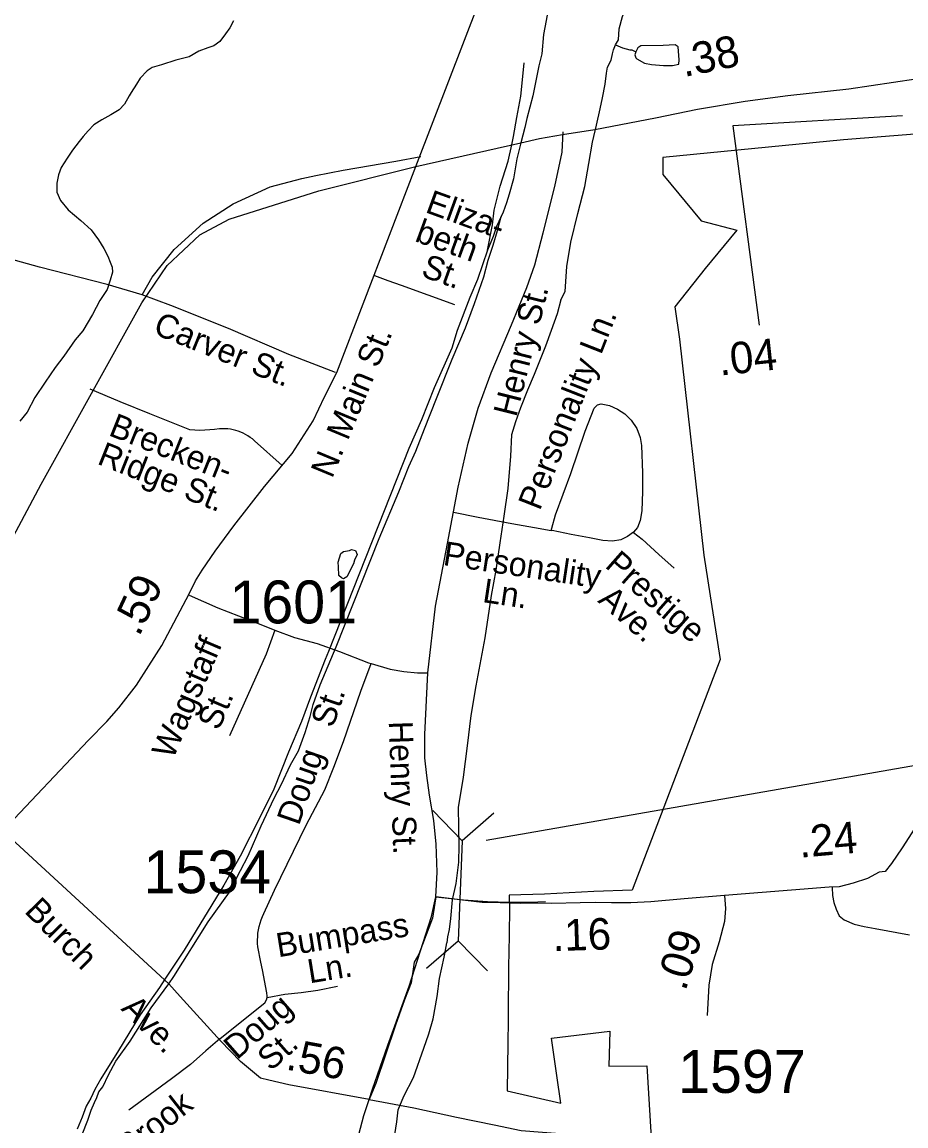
# Model space of a CAD drawing. Extents: x 1950930 to 2061844, y 904556 to 1017002.
# Drawn here: x 2006565 to 2010068, y 964240 to 968616 of the extents above; entities that cross this region are included whole.
import ezdxf

# ---------------------------------------------------------------- set-up
doc = ezdxf.new("R2010")
doc.units = 0
for name, color, linetype in [('Exist Boundary Political City Limit New', 7, 'Continuous'), ('Exist Hydrographic Creek Single Shore', 7, 'Continuous'), ('Exist Hydrographic Misc Water Feature', 7, 'Continuous'), ('Exist Railroad Mainline', 7, 'Continuous'), ('Exist Road Non-System Type 51', 7, 'Continuous'), ('Exist Road Non-System Type 51 Label', 7, 'Continuous'), ('Exist Road Primary NC Attributed', 7, 'Continuous'), ('Exist Road Primary NC Mileage Hundredths English Label', 7, 'Continuous'), ('Exist Road Primary US Attributed', 7, 'Continuous'), ('Exist Road Primary US Structure Standard Bridge CELL', 7, 'Continuous'), ('Exist Road Secondary Mileage Hundredths English Label', 7, 'Continuous'), ('Exist Road Secondary Structure Pipe CELL', 7, 'Continuous'), ('Exist Road Secondary Structure Pipe Number Label', 7, 'Continuous'), ('Exist Road Secondary Structure Standard Bridge Number Label', 7, 'Continuous'), ('Exist Road Secondary Type 51 Attributed', 7, 'Continuous'), ('Exist Road Secondary Type 51 Label', 7, 'Continuous'), ('Exist Road Secondary Type 51 Number Label', 7, 'Continuous'), ('Map Preparation Boundary City Limit Buffer Line', 7, 'Continuous')]:
    doc.layers.add(name, color=color, linetype=linetype)

msp = doc.modelspace()

# ---------------------------------------------------------------- linework, layer by layer
at = {"layer": 'Exist Boundary Political City Limit New'}
msp.add_lwpolyline([(2010103.1, 968171.3), (2009820.9, 968149.2), (2009104, 968079.6), (2009104, 968011.4), (2009256.1, 967827.9), (2009397.9, 967791.1), (2009271.9, 967639.1), (2009151.5, 967486.8), (2009170.8, 967358.8), (2009266.4, 966503.6), (2009298.6, 966299.5), (2009331.9, 966089.4), (2008983.4, 965174.6), (2008830.9, 965169.2), (2008636, 965159.3), (2008495.2, 965154.9), (2008496.8, 965094.9), (2008493.5, 964919.7), (2008493.1, 964882.4), (2008490.9, 964668.8), (2008490.8, 964657.9), (2008489.8, 964568.2), (2008487.8, 964379.4), (2008700.6, 964331), (2008684.8, 964440.4), (2008663.1, 964588.8), (2008893.9, 964616.4), (2008890.6, 964477.2), (2009041.5, 964479.2), (2009081.8, 963799.9)], dxfattribs=at)
at = {"layer": 'Exist Hydrographic Creek Single Shore'}
for points in [[(2008917.2, 968525.8), (2008929.1, 968545.9), (2008931.3, 968589.8), (2008945.1, 968637.8), (2008963.1, 968684), (2008996.9, 968733.8), (2009015.1, 968769.9), (2009030.9, 968789.9), (2009040.9, 968814), (2009042.8, 968841.8), (2009039, 968878), (2009022.8, 968937.8), (2009016.7, 969005.8), (2009012.9, 969073.8), (2009012.6, 969142.1), (2009012.9, 969186.1), (2009018.9, 969206)], [(2007403, 968620.8), (2007388.9, 968592.9), (2007371, 968569), (2007349.1, 968538.9), (2007325.1, 968522.7), (2007301, 968514.6), (2007264.9, 968500.6), (2007227.1, 968478.8), (2007174.9, 968464.7), (2007117.1, 968446.6), (2007081.1, 968436.5), (2007061.1, 968422.5), (2007033, 968394.5), (2007019, 968370.5), (2006997, 968336.5), (2006989.2, 968324.5), (2006971.1, 968290.4), (2006949.3, 968268.6), (2006917.1, 968248.6), (2006881.2, 968228.6), (2006849.3, 968208.6), (2006827.1, 968184.5), (2006807.3, 968162.6), (2006791.2, 968142.5), (2006765.2, 968108.3), (2006743.2, 968076.3), (2006719.5, 968040.3), (2006709.3, 968010.3), (2006703.4, 967978.3), (2006703.3, 967942.2), (2006717.4, 967908.4), (2006747.5, 967872.4), (2006797.5, 967830.3), (2006839.4, 967792.4), (2006867.4, 967752.4), (2006889.7, 967718.5), (2006905.5, 967688.6), (2006913.5, 967664.5), (2006921.6, 967644.6), (2006923.5, 967624.6), (2006913.7, 967592.6), (2006901.8, 967556.4), (2006873.6, 967512.4), (2006843.6, 967456.5), (2006805.8, 967392.3), (2006775.8, 967356.2), (2006729.9, 967292.2), (2006695.8, 967246.3), (2006655.9, 967188.4), (2006615.9, 967128.1), (2006585.8, 967070.4), (2006555.9, 967034.2)], [(2008699.6, 967515.5), (2008717.7, 967547.7), (2008723.7, 967647.6), (2008739.5, 967743.8), (2008767.4, 967857.7), (2008795.6, 967963.8), (2008811.6, 968055.7), (2008825.5, 968139.8), (2008841.3, 968207.7), (2008855.4, 968271.7), (2008865.2, 968315.8), (2008875.2, 968369.8), (2008881.4, 968413.6), (2008885.1, 968437.8), (2008899.2, 968465.8), (2008905.3, 968489.9), (2008909.2, 968505.9), (2008917.2, 968525.8)], [(2008699.6, 967515.5), (2008685.7, 967459.7), (2008662, 967393.6), (2008640, 967331.7), (2008594.1, 967219.4), (2008567.8, 967157.6), (2008540.1, 967087.3), (2008519.9, 967031.6), (2008504.1, 966979.4), (2008500.1, 966895.5), (2008490.2, 966767.4), (2008474.4, 966657.4), (2008458.5, 966551.4), (2008442.4, 966443.4), (2008424.6, 966343.4), (2008398.5, 966175.2), (2008378.6, 966069.3), (2008362.7, 965985.3), (2008342.9, 965867.3), (2008328.9, 965747.1), (2008312.9, 965623), (2008293, 965503), (2008294.7, 965426.6), (2008296.3, 965351.4), (2008294.7, 965285.9), (2008283.6, 965201.2), (2008269.2, 965137.3), (2008262.8, 965062.1), (2008258, 965019), (2008251.6, 964990.2), (2008248.4, 964966.2)], [(2007956.1, 963890.2), (2007966.3, 963930.9), (2007970.9, 963998.4), (2007999.6, 964079.8), (2008033.4, 964148.2), (2008049.9, 964257), (2008055.8, 964304.8), (2008077.6, 964358.8), (2008115.6, 964432.9), (2008157.7, 964548.8), (2008177.6, 964604.9), (2008193.6, 964664.9), (2008209.5, 964752.9), (2008219.5, 964824.9), (2008237.4, 964909.2), (2008243.5, 964936.9), (2008248.4, 964966.2)]]:
    msp.add_lwpolyline(points, dxfattribs=at)
at = {"layer": 'Exist Hydrographic Misc Water Feature'}
for points in [[(2008917.2, 968525.8), (2008945.1, 968513.7), (2008973.2, 968505.9), (2008981.1, 968505.7), (2008997.3, 968497.9)], [(2008997.3, 968497.9), (2008993.1, 968485.8), (2008997.1, 968473.9), (2009001.3, 968469.9), (2009031.2, 968453.8), (2009059.3, 968448), (2009107.1, 968444.1), (2009143.2, 968444), (2009167.3, 968450), (2009169.3, 968466.1), (2009165.1, 968518), (2009153.1, 968525.8), (2009105.2, 968523.9), (2009017.2, 968521.7), (2009005.2, 968513.8), (2008997.3, 968497.9)], [(2007862.2, 966521.1), (2007870.5, 966524.9), (2007886.5, 966520.9), (2007892.4, 966505.1), (2007882.4, 966482.9), (2007878.5, 966468.9), (2007852.5, 966416.9), (2007838.5, 966409), (2007830.4, 966412.8), (2007820.5, 966422.9), (2007818.5, 966457), (2007818.3, 966475.1), (2007828.5, 966509), (2007838.5, 966517), (2007862.2, 966521.1)]]:
    msp.add_lwpolyline(points, dxfattribs=at)
at = {"layer": 'Exist Railroad Mainline'}
for points in [[(2009161.4, 971005.3), (2008790.6, 969402.6), (2008772.5, 969332.5), (2008732.6, 969134.5), (2008716.6, 969022.4), (2008670.9, 968776.5), (2008631, 968566.4), (2008625, 968490.3), (2008613, 968442.4), (2008589.1, 968324.2), (2008565.2, 968234.3), (2008557.3, 968198.2), (2008541.4, 968137.6)], [(2008505.9, 968129.6), (2008513.1, 968162.1), (2008525.1, 968238.3), (2008541.1, 968322.2), (2008547.1, 968374.3), (2008555, 968454.4)], [(2008409.6, 967712.2), (2008429.4, 967812.2), (2008435.4, 967870.1), (2008459.2, 967966.2), (2008491.3, 968064.2), (2008505.9, 968129.6)], [(2008541.4, 968137.6), (2008533.2, 968106.3), (2008525.3, 968074.3), (2008513.2, 967994.3), (2008495.4, 967934.2), (2008485.3, 967900.2), (2008471.5, 967862.1), (2008463.4, 967846.1)], [(2007146.1, 964804.2), (2007167, 964833.1), (2007303, 965049.3), (2007386.8, 965167.2), (2007430.8, 965253.4), (2007460.8, 965311.3), (2007512.7, 965429.5), (2007564.6, 965539.5), (2007592.6, 965595.5), (2007628.6, 965671.6), (2007660.5, 965727.5), (2007686.6, 965799.6), (2007706.6, 965863.6), (2007718.6, 965911.6), (2007746.4, 965989.6), (2007799.6, 966114.6), (2007810.3, 966139.7), (2007980.1, 966569.7), (2008058, 966753.8), (2008098.1, 966854), (2008125.9, 966915.8), (2008160, 967003.9), (2008207.9, 967124), (2008269.7, 967279.9), (2008321.7, 967404.1), (2008357.5, 967500.2), (2008395.6, 967606.2), (2008411.5, 967672.1), (2008431.4, 967732.1), (2008449.4, 967790.2), (2008463.4, 967846.1)], [(2008463.4, 967846.1), (2008445.5, 967806.2), (2008431.5, 967766.1), (2008409.6, 967712.2)], [(2008409.6, 967712.2), (2008369.5, 967596.2), (2008339.6, 967524.2), (2008289.7, 967394), (2008267.7, 967324), (2008197.8, 967166), (2008147.9, 967040), (2008097.9, 966925.8), (2007779, 966121.3), (2007766.5, 966089.6), (2007708.6, 965939.6), (2007672.6, 965843.5), (2007620.6, 965721.6), (2007562.8, 965575.5), (2007506.8, 965463.4), (2007428.8, 965309.4), (2007364.8, 965195.3), (2007207, 964937.1), (2007130.6, 964821.7)], [(2007130.6, 964821.7), (2007109.1, 964789.1), (2007033.2, 964681), (2006947.3, 964539), (2006877.3, 964427), (2006853.2, 964384.9), (2006837.3, 964351), (2006819.5, 964319), (2006803.3, 964274.9), (2006783.3, 964226.9)], [(2006803.5, 964206.9), (2006825.5, 964262.8), (2006839.3, 964302.9), (2006851.4, 964332.9), (2006861.4, 964352.9), (2006869.4, 964374.9), (2006885.3, 964395), (2006907.3, 964443), (2006937.2, 964497), (2006993.3, 964577), (2007077.2, 964709.1), (2007146.1, 964804.2)]]:
    msp.add_lwpolyline(points, dxfattribs=at)
at = {"layer": 'Exist Road Non-System Type 51'}
for points in [[(2007041.5, 967535.4), (2006901.8, 967576), (2006634.6, 967644.3), (2006266.4, 967746.4), (2005968.4, 967830.8), (2005765.2, 967893), (2005533.4, 967961.6), (2005397.2, 967998.9), (2005242.2, 968046.8), (2005011.1, 968114.2), (2004882.6, 968153.1)], [(2008172.8, 966035.9), (2008203.1, 966300.4), (2008251, 966548.8), (2008293.8, 966772.4), (2008333, 966947.4), (2008372.2, 967085.5), (2008424.6, 967225.2), (2008504.4, 967416.5), (2008566, 967563.9), (2008597.2, 967653.6), (2008630.6, 967780.2), (2008676.8, 967964.8), (2008705.2, 968100.3), (2008709.2, 968180.8)], [(2007041.5, 967535.4), (2007080.2, 967604.8), (2007168.1, 967714.8), (2007282.5, 967819.1), (2007401.8, 967896.1), (2007548.2, 967963.2), (2007673.1, 967996.8), (2007729.5, 968007.8), (2007837.1, 968028.9), (2008046.8, 968065.3), (2008145.1, 968083.3)], [(2007961.2, 967611.7), (2008014.1, 967592.3), (2008067, 967573), (2008172.9, 967534.5), (2008278.8, 967496.3)], [(2007807.5, 967226.6), (2007622.2, 967297.8), (2007382.5, 967401), (2007154.4, 967493.3), (2007041.5, 967535.4)], [(2007596.4, 966858.1), (2007485.8, 966956.5), (2007477.6, 966963.5), (2007469.1, 966970), (2007460.2, 966975.9), (2007451, 966981.4), (2007441.5, 966986.3), (2007431.8, 966990.6), (2007421.8, 966994.4), (2007411.5, 966997.6), (2007401.1, 967000.2), (2007390.6, 967002.2), (2007379.9, 967003.5), (2007369.2, 967004.2), (2007358.5, 967004.4), (2007347.8, 967003.9), (2007328.2, 967001.2), (2007308.6, 966999.3), (2007288.9, 966998.2), (2007269.1, 966997.8), (2007249.4, 966998.1), (2007229.8, 966999.2), (2007071, 967063.5), (2006953.8, 967111.1), (2006835.1, 967160.8)], [(2008662.1, 966601), (2008664.6, 966609.9), (2008679, 966662.6), (2008739.9, 966826.9), (2008796.6, 966993.9), (2008831.6, 967086.2), (2008845.2, 967098.6), (2008859.6, 967103.4), (2008892.5, 967095.9), (2008924.6, 967081.5), (2008953.4, 967063), (2008978.8, 967037.7), (2009001.2, 967004.8), (2009014.2, 966969.2), (2009019.8, 966937.8), (2009023.2, 966828.9), (2009023.2, 966755.7), (2009020.5, 966679.1), (2009014.2, 966640.8), (2009003.4, 966613.3), (2008987.9, 966593.9)], [(2008274.9, 966673.6), (2008373, 966653.1), (2008506.5, 966628.4), (2008595.5, 966612.7), (2008662.1, 966601)], [(2008987.9, 966593.9), (2008964.4, 966576.4), (2008937.6, 966564.1), (2008904.8, 966557.9), (2008867.1, 966560.6), (2008813.1, 966571.6), (2008741.2, 966585.3), (2008666, 966600.3), (2008662.1, 966601)], [(2008987.9, 966593.9), (2008988.6, 966593.3), (2009021.8, 966566.1), (2009088.1, 966505), (2009149.8, 966451.1)], [(2007227.4, 966344.1), (2007340.6, 966294.7), (2007504.2, 966230.3), (2007566.9, 966206.2)], [(2007566.9, 966206.2), (2007532.4, 966109.9), (2007387.2, 965786.2)], [(2007566.9, 966206.2), (2007644.6, 966176.4), (2007734.1, 966152.4), (2007822.8, 966120.9), (2007937.8, 966076.1), (2007947.9, 966073.1)], [(2007535.9, 964749.4), (2007536.8, 964754.3), (2007534.6, 964768.4), (2007517.2, 964859.3), (2007511.4, 964889.5), (2007499.8, 964950), (2007498.6, 964963.6), (2007498.2, 964977.2), (2007498.8, 964990.8), (2007499.9, 965004.4), (2007501.8, 965017.9), (2007504.6, 965031.2), (2007508, 965044.4), (2007512.2, 965057.3), (2007517.2, 965070), (2007522.8, 965082.4), (2007565.4, 965175.6), (2007690.8, 965432.9), (2007764.8, 965572.9), (2007800.2, 965662.5), (2007838.2, 965764.9), (2007907.2, 965964.2), (2007947.9, 966073.1)], [(2007947.9, 966073.1), (2008023.8, 966051.2), (2008078, 966041.6), (2008131.5, 966036.3), (2008172.8, 966035.9)], [(2008204.2, 965148), (2008210.6, 965246.8), (2008205.6, 965357.8), (2008196.8, 965451.2), (2008179.9, 965552), (2008169.2, 965628.9), (2008161.4, 965699.8), (2008161.6, 965791.9), (2008172.8, 966035.9)], [(2009775.2, 965185.4), (2009777.2, 965153.6), (2009782.6, 965126.6), (2009791, 965099.2), (2009803.2, 965073.6), (2009823, 965057.4), (2009862.2, 965040.6), (2009901.6, 965030.8), (2009946.4, 965023), (2010082, 964998.1)], [(2007940.8, 964345.6), (2007954.2, 964386.4), (2008014.4, 964561.1), (2008099.2, 964794.6), (2008187.8, 965070), (2008204.2, 965148)], [(2008204.2, 965148), (2008314.1, 965136.2), (2008410.1, 965129.6), (2008495.5, 965127.6), (2008609.4, 965128.1), (2008638.8, 965129.6)], [(2007535.9, 964749.4), (2007606.8, 964762.4), (2007671, 964769.5), (2007737.2, 964778.6), (2007814.6, 964794.6)], [(2007348.8, 964585.5), (2007515.6, 964718.9), (2007526.8, 964727.9), (2007534.1, 964740.2), (2007535.9, 964749.4)], [(2007348.8, 964585.5), (2007293.2, 964538.2), (2007232.9, 964484.2), (2007156.8, 964427.1), (2006988.5, 964303.2), (2006988.5, 964303.2)], [(2007631.9, 963691.5), (2007653.2, 963727.2), (2007674.1, 963739.5), (2007699, 963751.6), (2007729.2, 963772.2), (2007760.2, 963801.3), (2007773.5, 963819.5), (2007785.1, 963845), (2007807.5, 963899.6), (2007820.2, 963948.1), (2007829.5, 963976.7), (2007878.9, 964125.9), (2007919.6, 964281.1), (2007940.8, 964345.6)], [(2007940.8, 964345.6), (2008118.1, 964312.4), (2008286.2, 964274.9), (2008436.4, 964244.8), (2008542.8, 964222.7), (2008729.6, 964207.5), (2008937.9, 964189)]]:
    msp.add_lwpolyline(points, dxfattribs=at)
at = {"layer": 'Exist Road Primary NC Attributed'}
msp.add_line((2008125.4, 968044), (2008541.4, 968137.6), dxfattribs=at)
msp.add_lwpolyline([(2008541.4, 968137.6), (2008615.2, 968154.2), (2008707.2, 968170.3), (2008835.2, 968190.5), (2009075.2, 968236.5), (2009241.2, 968270.7), (2009431.1, 968302.7), (2009599.2, 968324.8), (2009841.2, 968351), (2010107.2, 968391.1)], dxfattribs=at)
at = {"layer": 'Exist Road Primary US Attributed'}
msp.add_lwpolyline([(2008125.4, 968044), (2008566.7, 969190.3), (2008696.4, 969522.5), (2008850.2, 969960.7), (2008890.1, 970084.7), (2008914, 970172.6), (2008938, 970260.8), (2008956, 970376.6), (2008973.8, 970490.7), (2009009.7, 970736.8), (2009060.6, 971054.1), (2009047.5, 971034.7)], dxfattribs=at)
at = {"layer": 'Exist Road Secondary Mileage Hundredths English Label'}
msp.add_lwpolyline([(2010053.8, 968245.1), (2009381.2, 968205.5), (2009486.7, 967414.3)], dxfattribs=at)
at = {"layer": 'Exist Road Secondary Structure Pipe CELL'}
for p, q in [((2008193.3, 965490.5), (2008309.4, 965371.1)), ((2008434.9, 965480.6), (2008309.4, 965371.1)), ((2008309.4, 965371.1), (2008293.3, 964974.7)), ((2008167.8, 964865.2), (2008293.3, 964974.7)), ((2008409.4, 964855.3), (2008293.3, 964974.7))]:
    msp.add_line(p, q, dxfattribs=at)
at = {"layer": 'Exist Road Secondary Structure Pipe Number Label'}
msp.add_line((2008403.9, 965373.8), (2011744, 965956.4), dxfattribs=at)
at = {"layer": 'Exist Road Secondary Structure Standard Bridge Number Label'}
msp.add_lwpolyline([(2004900.9, 963541.4), (2004987, 963661.8), (2005135.5, 963931.8), (2005423.2, 964492), (2005650.9, 964916.2), (2005873, 965336.8), (2006008.5, 965597.1), (2006640.6, 966785), (2007039.4, 967503.4), (2007139.5, 967650.6), (2007269.3, 967772.8), (2007385.4, 967834.8), (2007741.3, 967947.7), (2008125.4, 968044)], dxfattribs=at)
at = {"layer": 'Exist Road Secondary Type 51 Attributed'}
for points in [[(2006489.2, 965410.7), (2006828.6, 965769), (2006900.4, 965843.2), (2006948.1, 965898), (2007018.1, 965987.5), (2007067.7, 966063.8), (2007118.6, 966145.5), (2007227.2, 966349.1), (2007252.2, 966401.4), (2007278.1, 966443.3), (2007330.1, 966519.4), (2007404, 966619.5), (2007525.4, 966774.7), (2007636, 966906.3), (2007718.9, 967035.9), (2007764.1, 967130.4), (2007811.8, 967226.7), (2008125.4, 968044)], [(2010306.8, 965791), (2010102.9, 965420.9), (2010053.1, 965342.9), (2010011, 965280.8), (2009985.1, 965248.9), (2009961.1, 965246.8), (2009915.1, 965220.8), (2009859.1, 965202.7), (2009803.2, 965188.7), (2009763.1, 965186.7), (2009349.2, 965154.5)], [(2009349.2, 965154.5), (2009189, 965140.4), (2009057.1, 965128.3), (2008977, 965124.2), (2008929, 965124.2), (2008901, 965124.2), (2008837, 965126.1), (2008777.2, 965124.2), (2008665.1, 965122.1), (2008557.1, 965123.9), (2008541.3, 965122.2), (2008419.4, 965126.1), (2008389, 965126.1), (2008299.5, 965137.3), (2008204.2, 965148), (2008190.9, 965063.7), (2008137.2, 964921.8), (2008119.1, 964889.8), (2008107.1, 964808), (2008081.1, 964740), (2008045.4, 964639.3), (2007966.8, 964408.1), (2007940.8, 964345.6), (2007621.8, 964403.5), (2007543.2, 964422), (2007509.4, 964429.3), (2007431.3, 964495.3), (2007351.2, 964577.2), (2007191.2, 964753.2), (2007146.1, 964804.2), (2006489.2, 965410.7)], [(2009349.2, 965154.5), (2009353.1, 965102.4), (2009349.2, 965050.5), (2009327.1, 964970.5), (2009299.2, 964880.4), (2009287.3, 964798.5), (2009279.4, 964678.4)]]:
    msp.add_lwpolyline(points, dxfattribs=at)
at = {"layer": 'Map Preparation Boundary City Limit Buffer Line'}
msp.add_lwpolyline([(2010103.1, 968171.3), (2009820.9, 968149.2), (2009104, 968079.6), (2009104, 968011.4), (2009256.1, 967827.9), (2009397.9, 967791.1), (2009271.9, 967639.1), (2009151.5, 967486.8), (2009170.8, 967358.8), (2009266.4, 966503.6), (2009298.6, 966299.5), (2009331.9, 966089.4), (2008983.4, 965174.6), (2008830.9, 965169.2), (2008636, 965159.3), (2008495.2, 965154.9), (2008496.8, 965094.9), (2008493.5, 964919.7), (2008493.1, 964882.4), (2008490.9, 964668.8), (2008490.8, 964657.9), (2008489.8, 964568.2), (2008487.8, 964379.4), (2008700.6, 964331), (2008684.8, 964440.4), (2008663.1, 964588.8), (2008893.9, 964616.4), (2008890.6, 964477.2), (2009041.5, 964479.2), (2009081.8, 963799.9)], dxfattribs=at)

# ---------------------------------------------------------------- texts
at = {"layer": 'Exist Road Non-System Type 51 Label'}
for s, rotation, p in [('Eliza-', 340.0424, (2008159, 967863.5)), ('beth', 340.0424, (2008117.4, 967748.8)), ('  St.', 340.0424, (2008075.7, 967634.1)), ('Henry St.', 75.9304, (2008523.7, 967047.3)), ('Carver St.', 338.0574, (2007080, 967382.3)), ('Personality Ln.', 68.5349, (2008616.6, 966676.3)), ('Brecken-', 338.3126, (2006903.7, 966979.5)), ('Ridge St.', 338.3126, (2006858.7, 966866.1)), ('Personality ', 351.4609, (2008230.2, 966464.2)), ('Prestige', 318.5954, (2008871.2, 966457.5)), ('     Ln.', 351.4609, (2008212.1, 966343.5)), ('  Ave.', 318.5954, (2008790.5, 966366)), ('Wagstaff', 66.8716, (2007163, 965690)), ('     St.', 66.8716, (2007275.2, 965642.1)), ('Doug   St.', 70.8201, (2007662, 965428)), ('Henry St.', 272.0144, (2008018, 965844.2)), ('Bumpass', 9.2263, (2007580.2, 964908.8)), ('   Ln.', 9.2263, (2007599.8, 964788.4)), ('Doug', 41.2505, (2007416.5, 964499.8)), ('  St.', 41.2505, (2007496.9, 964408.1)), ('Brook', 38.0774, (2006988.3, 964108))]:
    msp.add_text(s, height=95, rotation=rotation, dxfattribs=at).set_placement(p)
at = {"layer": 'Exist Road Primary NC Mileage Hundredths English Label'}
msp.add_text('.38', height=125, rotation=11.6319, dxfattribs=at).set_placement((2009188.4, 968398))
at = {"layer": 'Exist Road Primary US Structure Standard Bridge CELL'}
for s, rotation, p in [('.59', 64.9585, (2007028.8, 966176.7)), ('.24', 4.99, (2009647.5, 965303.5)), ('.09', 72.7986, (2009194, 964771.8))]:
    msp.add_text(s, height=125, rotation=rotation, dxfattribs=at).set_placement(p)
at = {"layer": 'Exist Road Secondary Mileage Hundredths English Label'}
for s, rotation, p in [('.04', 6.1763, (2009330.8, 967214.6)), ('.16', 1.8742, (2008669, 964933)), ('.56', 349.556, (2007606.8, 964464.7))]:
    msp.add_text(s, height=125, rotation=rotation, dxfattribs=at).set_placement(p)
at = {"layer": 'Exist Road Secondary Type 51 Label'}
for s, rotation, p in [('N. Main St.', 67.4719, (2007793.7, 966804.1)), ('Burch      Ave.', 314.7108, (2006571.1, 965088.6))]:
    msp.add_text(s, height=95, rotation=rotation, dxfattribs=at).set_placement(p)
at = {"layer": 'Exist Road Secondary Type 51 Number Label'}
for s, p in [('1601', (2007386.7, 966232.5)), ('1534', (2007046.3, 965162.7)), ('1597', (2009164.9, 964371.3))]:
    msp.add_text(s, height=170, dxfattribs=at).set_placement(p)

doc.saveas('drawing.dxf')
